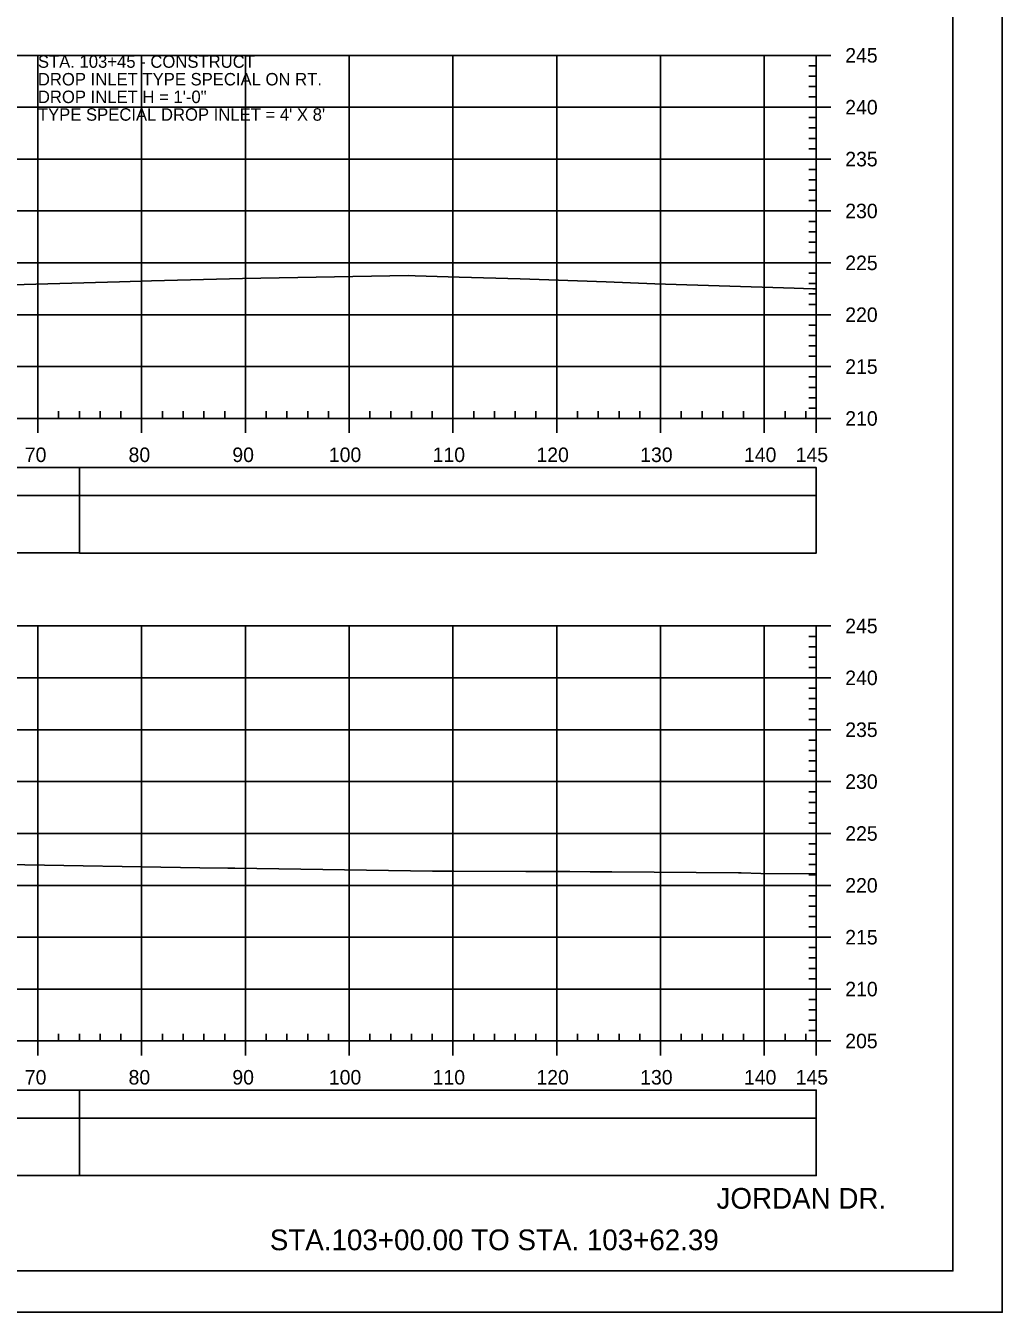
# Model space of a CAD drawing. Extents: x 1386544 to 1388153, y 379785 to 390999.
# Drawn here: x 1386954.1 to 1387048.2, y 380901.3 to 381025.3 of the extents above; entities that cross this region are included whole.
import ezdxf

# ---------------------------------------------------------------- set-up
doc = ezdxf.new("R2010")
doc.units = 0
for name, color, linetype in [('R_Axis', 7, 'Continuous'), ('R_Axis Annot', 7, 'Continuous'), ('R_Border', 7, 'Continuous'), ('R_Draft', 7, 'Continuous'), ('R_Exist Surface', 7, 'Continuous'), ('R_Grid', 7, 'Continuous'), ('R_No Plot', 7, 'Continuous'), ('R_Striping', 7, 'Continuous'), ('R_Water Annot', 7, 'Continuous')]:
    doc.layers.add(name, color=color, linetype=linetype)

msp = doc.modelspace()

# ---------------------------------------------------------------- linework, layer by layer
at = {"layer": 'R_Axis'}
for p, q in [((1387030.24, 381021.41), (1387029.54, 381021.41)), ((1387030.24, 380987.41), (1387030.24, 381022.41)), ((1387031.64, 381022.41), (1387030.24, 381022.41)), ((1387030.24, 381020.41), (1387029.54, 381020.41)), ((1387030.24, 381019.41), (1387029.54, 381019.41)), ((1387030.24, 381018.41), (1387029.54, 381018.41)), ((1387030.24, 381016.41), (1387029.54, 381016.41)), ((1387031.64, 381017.41), (1387030.24, 381017.41)), ((1387030.24, 381015.41), (1387029.54, 381015.41)), ((1387030.24, 381014.41), (1387029.54, 381014.41)), ((1387030.24, 381013.41), (1387029.54, 381013.41)), ((1387030.24, 381011.41), (1387029.54, 381011.41)), ((1387031.64, 381012.41), (1387030.24, 381012.41)), ((1387030.24, 381010.41), (1387029.54, 381010.41)), ((1387030.24, 381009.41), (1387029.54, 381009.41)), ((1387030.24, 381008.41), (1387029.54, 381008.41)), ((1387030.24, 381006.41), (1387029.54, 381006.41)), ((1387031.64, 381007.41), (1387030.24, 381007.41)), ((1387030.24, 381005.41), (1387029.54, 381005.41)), ((1387030.24, 381004.41), (1387029.54, 381004.41)), ((1387030.24, 381003.41), (1387029.54, 381003.41)), ((1387031.64, 381002.41), (1387030.24, 381002.41)), ((1387030.24, 381001.41), (1387029.54, 381001.41)), ((1387030.24, 381000.41), (1387029.54, 381000.41)), ((1387030.24, 380999.41), (1387029.54, 380999.41)), ((1387030.24, 380998.41), (1387029.54, 380998.41)), ((1387031.64, 380997.41), (1387030.24, 380997.41)), ((1387030.24, 380996.41), (1387029.54, 380996.41)), ((1387030.24, 380995.41), (1387029.54, 380995.41)), ((1387030.24, 380994.41), (1387029.54, 380994.41)), ((1387030.24, 380993.41), (1387029.54, 380993.41)), ((1387031.64, 380992.41), (1387030.24, 380992.41)), ((1387030.24, 380991.41), (1387029.54, 380991.41)), ((1387030.24, 380990.41), (1387029.54, 380990.41)), ((1387030.24, 380989.41), (1387029.54, 380989.41)), ((1386957.24, 380987.41), (1386957.24, 380988.11)), ((1386959.24, 380987.41), (1386959.24, 380988.11)), ((1386961.24, 380987.41), (1386961.24, 380988.11)), ((1386963.24, 380987.41), (1386963.24, 380988.11)), ((1386967.24, 380987.41), (1386967.24, 380988.11)), ((1386969.24, 380987.41), (1386969.24, 380988.11)), ((1386971.24, 380987.41), (1386971.24, 380988.11)), ((1386973.24, 380987.41), (1386973.24, 380988.11)), ((1386977.24, 380987.41), (1386977.24, 380988.11)), ((1386979.24, 380987.41), (1386979.24, 380988.11)), ((1386981.24, 380987.41), (1386981.24, 380988.11)), ((1386983.24, 380987.41), (1386983.24, 380988.11)), ((1386987.24, 380987.41), (1386987.24, 380988.11)), ((1386989.24, 380987.41), (1386989.24, 380988.11)), ((1386991.24, 380987.41), (1386991.24, 380988.11)), ((1386993.24, 380987.41), (1386993.24, 380988.11)), ((1386997.24, 380987.41), (1386997.24, 380988.11)), ((1386999.24, 380987.41), (1386999.24, 380988.11)), ((1387001.24, 380987.41), (1387001.24, 380988.11)), ((1387003.24, 380987.41), (1387003.24, 380988.11)), ((1387007.24, 380987.41), (1387007.24, 380988.11)), ((1387009.24, 380987.41), (1387009.24, 380988.11)), ((1387011.24, 380987.41), (1387011.24, 380988.11)), ((1387013.24, 380987.41), (1387013.24, 380988.11)), ((1387017.24, 380987.41), (1387017.24, 380988.11)), ((1387019.24, 380987.41), (1387019.24, 380988.11)), ((1387021.24, 380987.41), (1387021.24, 380988.11)), ((1387023.24, 380987.41), (1387023.24, 380988.11)), ((1387027.24, 380987.41), (1387027.24, 380988.11)), ((1387029.24, 380987.41), (1387029.24, 380988.11)), ((1387030.24, 380988.41), (1387029.54, 380988.41)), ((1386740.24, 380987.41), (1387030.24, 380987.41)), ((1386955.24, 380986.01), (1386955.24, 380987.41)), ((1386965.24, 380986.01), (1386965.24, 380987.41)), ((1386975.24, 380986.01), (1386975.24, 380987.41)), ((1386985.24, 380986.01), (1386985.24, 380987.41)), ((1386995.24, 380986.01), (1386995.24, 380987.41)), ((1387005.24, 380986.01), (1387005.24, 380987.41)), ((1387015.24, 380986.01), (1387015.24, 380987.41)), ((1387025.24, 380986.01), (1387025.24, 380987.41)), ((1387030.24, 380986.01), (1387030.24, 380987.41)), ((1387031.64, 380987.41), (1387030.24, 380987.41)), ((1387030.24, 380927.41), (1387030.24, 380967.41)), ((1387031.64, 380967.41), (1387030.24, 380967.41)), ((1387030.24, 380966.41), (1387029.54, 380966.41)), ((1387030.24, 380965.41), (1387029.54, 380965.41)), ((1387030.24, 380964.41), (1387029.54, 380964.41)), ((1387030.24, 380963.41), (1387029.54, 380963.41)), ((1387031.64, 380962.41), (1387030.24, 380962.41)), ((1387030.24, 380961.41), (1387029.54, 380961.41)), ((1387030.24, 380960.41), (1387029.54, 380960.41)), ((1387030.24, 380959.41), (1387029.54, 380959.41)), ((1387030.24, 380958.41), (1387029.54, 380958.41)), ((1387031.64, 380957.41), (1387030.24, 380957.41)), ((1387030.24, 380956.41), (1387029.54, 380956.41)), ((1387030.24, 380955.41), (1387029.54, 380955.41)), ((1387030.24, 380954.41), (1387029.54, 380954.41)), ((1387030.24, 380953.41), (1387029.54, 380953.41)), ((1387031.64, 380952.41), (1387030.24, 380952.41)), ((1387030.24, 380951.41), (1387029.54, 380951.41)), ((1387030.24, 380950.41), (1387029.54, 380950.41)), ((1387030.24, 380949.41), (1387029.54, 380949.41)), ((1387030.24, 380948.41), (1387029.54, 380948.41)), ((1387031.64, 380947.41), (1387030.24, 380947.41)), ((1387030.24, 380946.41), (1387029.54, 380946.41)), ((1387030.24, 380945.41), (1387029.54, 380945.41)), ((1387030.24, 380944.41), (1387029.54, 380944.41)), ((1387030.24, 380943.41), (1387029.54, 380943.41)), ((1387031.64, 380942.41), (1387030.24, 380942.41)), ((1387030.24, 380941.41), (1387029.54, 380941.41)), ((1387030.24, 380940.41), (1387029.54, 380940.41)), ((1387030.24, 380939.41), (1387029.54, 380939.41)), ((1387030.24, 380938.41), (1387029.54, 380938.41)), ((1387031.64, 380937.41), (1387030.24, 380937.41)), ((1387030.24, 380936.41), (1387029.54, 380936.41)), ((1387030.24, 380935.41), (1387029.54, 380935.41)), ((1387030.24, 380934.41), (1387029.54, 380934.41)), ((1387030.24, 380933.41), (1387029.54, 380933.41)), ((1387031.64, 380932.41), (1387030.24, 380932.41)), ((1387030.24, 380931.41), (1387029.54, 380931.41)), ((1387030.24, 380930.41), (1387029.54, 380930.41)), ((1387030.24, 380929.41), (1387029.54, 380929.41)), ((1387030.24, 380928.41), (1387029.54, 380928.41)), ((1386740.24, 380927.41), (1387030.24, 380927.41)), ((1386955.24, 380926.01), (1386955.24, 380927.41)), ((1386957.24, 380927.41), (1386957.24, 380928.11)), ((1386959.24, 380927.41), (1386959.24, 380928.11)), ((1386961.24, 380927.41), (1386961.24, 380928.11)), ((1386963.24, 380927.41), (1386963.24, 380928.11)), ((1386965.24, 380926.01), (1386965.24, 380927.41)), ((1386967.24, 380927.41), (1386967.24, 380928.11)), ((1386969.24, 380927.41), (1386969.24, 380928.11)), ((1386971.24, 380927.41), (1386971.24, 380928.11)), ((1386973.24, 380927.41), (1386973.24, 380928.11)), ((1386975.24, 380926.01), (1386975.24, 380927.41)), ((1386977.24, 380927.41), (1386977.24, 380928.11)), ((1386979.24, 380927.41), (1386979.24, 380928.11)), ((1386981.24, 380927.41), (1386981.24, 380928.11)), ((1386983.24, 380927.41), (1386983.24, 380928.11)), ((1386985.24, 380926.01), (1386985.24, 380927.41)), ((1386987.24, 380927.41), (1386987.24, 380928.11)), ((1386989.24, 380927.41), (1386989.24, 380928.11)), ((1386991.24, 380927.41), (1386991.24, 380928.11)), ((1386993.24, 380927.41), (1386993.24, 380928.11)), ((1386995.24, 380926.01), (1386995.24, 380927.41)), ((1386997.24, 380927.41), (1386997.24, 380928.11)), ((1386999.24, 380927.41), (1386999.24, 380928.11)), ((1387001.24, 380927.41), (1387001.24, 380928.11)), ((1387003.24, 380927.41), (1387003.24, 380928.11)), ((1387005.24, 380926.01), (1387005.24, 380927.41)), ((1387007.24, 380927.41), (1387007.24, 380928.11)), ((1387009.24, 380927.41), (1387009.24, 380928.11)), ((1387011.24, 380927.41), (1387011.24, 380928.11)), ((1387013.24, 380927.41), (1387013.24, 380928.11)), ((1387015.24, 380926.01), (1387015.24, 380927.41)), ((1387017.24, 380927.41), (1387017.24, 380928.11)), ((1387019.24, 380927.41), (1387019.24, 380928.11)), ((1387021.24, 380927.41), (1387021.24, 380928.11)), ((1387023.24, 380927.41), (1387023.24, 380928.11)), ((1387025.24, 380926.01), (1387025.24, 380927.41)), ((1387027.24, 380927.41), (1387027.24, 380928.11)), ((1387029.24, 380927.41), (1387029.24, 380928.11)), ((1387030.24, 380926.01), (1387030.24, 380927.41)), ((1387031.64, 380927.41), (1387030.24, 380927.41))]:
    msp.add_line(p, q, dxfattribs=at)
at = {"layer": 'R_Axis Annot'}
for points in [[(1386959.26, 380979.97), (1387030.24, 380979.97), (1387030.24, 380982.67), (1386959.26, 380982.67)], [(1386959.26, 380974.44), (1387030.24, 380974.44), (1387030.24, 380979.97), (1386959.26, 380979.97)], [(1386959.26, 380919.97), (1387030.24, 380919.97), (1387030.24, 380922.67), (1386959.26, 380922.67)], [(1386959.26, 380914.44), (1387030.24, 380914.44), (1387030.24, 380919.97), (1386959.26, 380919.97)]]:
    msp.add_lwpolyline(points, close=True, dxfattribs=at)
at = {"layer": 'R_Border'}
for q in [(1387043.42, 381110.7), (1386727.24, 380905.24)]:
    msp.add_line((1387043.42, 380905.24), q, dxfattribs=at)
at = {"layer": 'R_Exist Surface'}
for points in [[(1386945.81, 381000.11), (1386963.1, 381000.57), (1386966.2, 381000.67), (1386974.96, 381000.91), (1386990.93, 381001.19), (1386991.6, 381001.16), (1386995.83, 381001.02), (1387001.73, 381000.87), (1387010, 381000.58), (1387014.69, 381000.4), (1387028.13, 380999.98), (1387029.92, 380999.92), (1387030.24, 380999.91)], [(1386952.13, 380944.41), (1386970.84, 380944.1), (1386973.55, 380944.05), (1386973.81, 380944.06), (1386974.21, 380944.05), (1386993.27, 380943.78), (1386995.33, 380943.78), (1387002.26, 380943.73), (1387006.51, 380943.73), (1387008.46, 380943.72), (1387010.55, 380943.71), (1387022.74, 380943.6), (1387023, 380943.6), (1387024.89, 380943.56), (1387030.24, 380943.53)]]:
    msp.add_lwpolyline(points, dxfattribs=at)
at = {"layer": 'R_Grid'}
for p, q in [((1386740.24, 381022.41), (1387030.24, 381022.41)), ((1386955.24, 380987.41), (1386955.24, 381022.41)), ((1386965.24, 380987.41), (1386965.24, 381022.41)), ((1386975.24, 380987.41), (1386975.24, 381022.41)), ((1386985.24, 380987.41), (1386985.24, 381022.41)), ((1386995.24, 380987.41), (1386995.24, 381022.41)), ((1387005.24, 380987.41), (1387005.24, 381022.41)), ((1387015.24, 380987.41), (1387015.24, 381022.41)), ((1387025.24, 380987.41), (1387025.24, 381022.41)), ((1387030.24, 380987.41), (1387030.24, 381022.41)), ((1386740.24, 381017.41), (1387030.24, 381017.41)), ((1386740.24, 381012.41), (1387030.24, 381012.41)), ((1386740.24, 381007.41), (1387030.24, 381007.41)), ((1386740.24, 381002.41), (1387030.24, 381002.41)), ((1386740.24, 380997.41), (1387030.24, 380997.41)), ((1386740.24, 380992.41), (1387030.24, 380992.41)), ((1386740.24, 380987.41), (1387030.24, 380987.41)), ((1386740.24, 380967.41), (1387030.24, 380967.41)), ((1386955.24, 380927.41), (1386955.24, 380967.41)), ((1386965.24, 380927.41), (1386965.24, 380967.41)), ((1386975.24, 380927.41), (1386975.24, 380967.41)), ((1386985.24, 380927.41), (1386985.24, 380967.41)), ((1386995.24, 380927.41), (1386995.24, 380967.41)), ((1387005.24, 380927.41), (1387005.24, 380967.41)), ((1387015.24, 380927.41), (1387015.24, 380967.41)), ((1387025.24, 380927.41), (1387025.24, 380967.41)), ((1387030.24, 380927.41), (1387030.24, 380967.41)), ((1386740.24, 380962.41), (1387030.24, 380962.41)), ((1386740.24, 380957.41), (1387030.24, 380957.41)), ((1386740.24, 380952.41), (1387030.24, 380952.41)), ((1386740.24, 380947.41), (1387030.24, 380947.41)), ((1386740.24, 380942.41), (1387030.24, 380942.41)), ((1386740.24, 380937.41), (1387030.24, 380937.41)), ((1386740.24, 380932.41), (1387030.24, 380932.41)), ((1386740.24, 380927.41), (1387030.24, 380927.41))]:
    msp.add_line(p, q, dxfattribs=at)
at = {"layer": 'R_No Plot'}
msp.add_line((1386714.84, 380901.26), (1387048.17, 380901.26), dxfattribs=at)
for points in [[(1386714.83, 381114.6), (1387048.17, 381114.6), (1387048.17, 380901.26), (1386714.83, 380901.26)], [(1386961.16, 381110.7), (1386980.78, 381110.7), (1386980.78, 381100.82), (1386996.89, 381100.82), (1387020.09, 381100.82), (1387020.09, 381076.49), (1387043.42, 381076.49), (1387043.42, 380905.24), (1386727.24, 380905.24), (1386727.24, 381110.7)]]:
    msp.add_lwpolyline(points, close=True, dxfattribs=at)
at = {"layer": 'R_Striping'}
for points in [[(1386927.92, 380979.97), (1386959.26, 380979.97), (1386959.26, 380982.67), (1386927.92, 380982.67)], [(1386927.92, 380974.45), (1386959.26, 380974.45), (1386959.26, 380979.97), (1386927.92, 380979.97)], [(1386927.92, 380919.97), (1386959.26, 380919.97), (1386959.26, 380922.67), (1386927.92, 380922.67)], [(1386927.92, 380914.45), (1386959.26, 380914.45), (1386959.26, 380919.97), (1386927.92, 380919.97)]]:
    msp.add_lwpolyline(points, close=True, dxfattribs=at)

# ---------------------------------------------------------------- texts
at = {"layer": 'R_Axis Annot'}
for s, p in [('245', (1387033.04, 381021.71)), ('240', (1387033.04, 381016.71)), ('235', (1387033.04, 381011.71)), ('230', (1387033.04, 381006.71)), ('225', (1387033.04, 381001.71)), ('220', (1387033.04, 380996.71)), ('215', (1387033.04, 380991.71)), ('210', (1387033.04, 380986.71)), ('70', (1386953.98, 380983.21)), ('80', (1386963.98, 380983.21)), ('90', (1386973.98, 380983.21)), ('100', (1386983.28, 380983.21)), ('110', (1386993.28, 380983.21)), ('120', (1387003.28, 380983.21)), ('130', (1387013.28, 380983.21)), ('140', (1387023.28, 380983.21)), ('145', (1387028.26, 380983.21)), ('245', (1387033.04, 380966.71)), ('240', (1387033.04, 380961.71)), ('235', (1387033.04, 380956.71)), ('230', (1387033.04, 380951.71)), ('225', (1387033.04, 380946.71)), ('220', (1387033.04, 380941.71)), ('215', (1387033.04, 380936.71)), ('210', (1387033.04, 380931.71)), ('205', (1387033.04, 380926.71)), ('70', (1386953.98, 380923.21)), ('80', (1386963.98, 380923.21)), ('90', (1386973.98, 380923.21)), ('100', (1386983.28, 380923.21)), ('110', (1386993.28, 380923.21)), ('120', (1387003.28, 380923.21)), ('130', (1387013.28, 380923.21)), ('140', (1387023.28, 380923.21)), ('145', (1387028.26, 380923.21))]:
    msp.add_text(s, height=1.4, dxfattribs=at).set_placement(p)
at = {"layer": 'R_Draft'}
for s, p in [('JORDAN DR.', (1387020.64, 380911.24)), ('STA.103+00.00 TO STA. 103+62.39', (1386977.59, 380907.24))]:
    msp.add_text(s, height=2, dxfattribs=at).set_placement(p)
at = {"layer": 'R_Water Annot'}
for s, p in [('STA. 103+45 - CONSTRUCT', (1386955.24, 381021.21)), ('DROP INLET TYPE SPECIAL ON RT.', (1386955.24, 381019.51)), ('DROP INLET H = 1\'-0"', (1386955.24, 381017.81)), ("TYPE SPECIAL DROP INLET = 4' X 8'", (1386955.24, 381016.11))]:
    msp.add_text(s, height=1.2, dxfattribs=at).set_placement(p)

doc.saveas('drawing.dxf')
